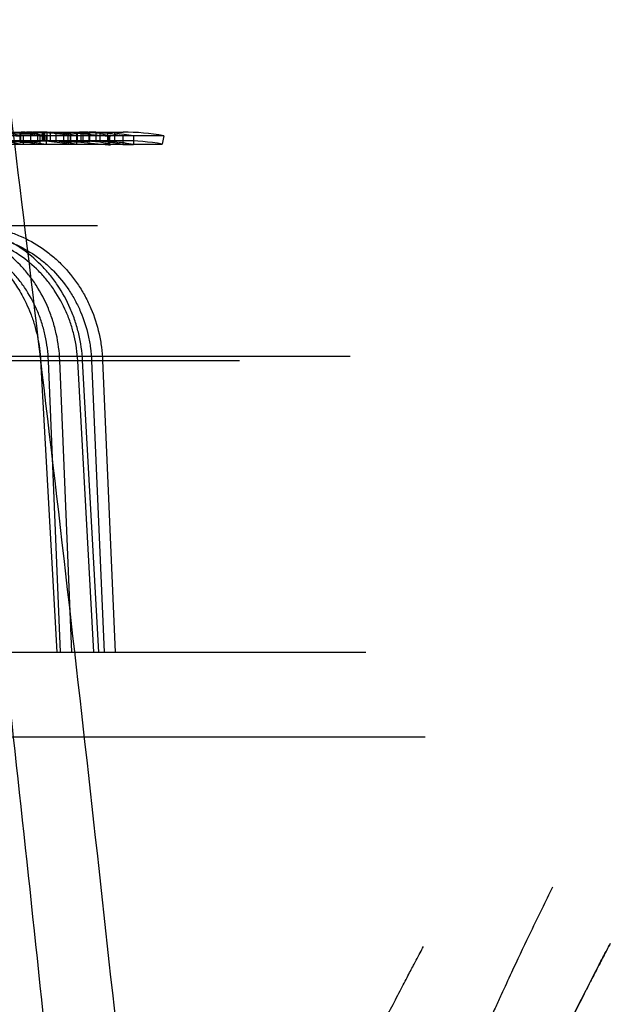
# Model space of a CAD drawing. Header units: millimetres. Extents: x 0 to 297, y 0 to 210.
# Tile 293 of 438: x 147.253 to 147.377, y 159.29 to 159.498. Entities that reach past the tile are written whole.
import ezdxf

# ---------------------------------------------------------------- set-up
doc = ezdxf.new("R2010")
doc.units = ezdxf.units.MM
doc.header["$LTSCALE"] = 16.335
doc.layers.add('INTFCLR_144815', color=7, linetype='CONTINUOUS')

msp = doc.modelspace()

# ---------------------------------------------------------------- linework, layer by layer
at = {"layer": 'INTFCLR_144815', "color": 9, "linetype": 'Continuous'}
for p, q in [((147.164701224, 159.4737782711), (147.2743686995, 159.4737782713)), ((147.2712722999, 159.4729108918), (147.2712722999, 159.4710777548)), ((147.2497910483, 159.4719782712), (147.2562863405, 159.4719782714)), ((147.2571570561, 159.4719782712), (147.26691367, 159.4719782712)), ((147.2743686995, 159.4719782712), (147.2678775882, 159.4719782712)), ((147.2689839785, 159.4539782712), (147.03675921, 159.4539782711)), ((146.9822122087, 159.426490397), (147.3223029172, 159.4264903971)), ((147.0220789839, 159.4255483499), (147.2989428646, 159.4255483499)), ((147.2586093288, 159.4254855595), (147.2609925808, 159.42554835)), ((147.2611288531, 159.363978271), (147.2586093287, 159.425485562)), ((147.2635129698, 159.3639782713), (147.2609925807, 159.4255483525)), ((147.2647982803, 159.4254855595), (147.2659068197, 159.4255502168)), ((147.2647982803, 159.4254855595), (147.2659068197, 159.4255502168)), ((147.2682040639, 159.363978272), (147.2647982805, 159.4254855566)), ((147.269234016, 159.3639782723), (147.2658231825, 159.4255483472)), ((147.2677179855, 159.4254855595), (147.2700491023, 159.4255483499)), ((147.2677179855, 159.4254855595), (147.2703542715, 159.3639782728)), ((147.2700491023, 159.4255483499), (147.2726865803, 159.3639782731)), ((147.3381575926, 159.3459782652), (147.2412276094, 159.3459782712))]:
    msp.add_line(p, q, dxfattribs=at)
at = {"layer": 'INTFCLR_144815', "color": 6, "linetype": 'Continuous'}
for p, q in [((147.2066846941, 159.4737221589), (147.264550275, 159.473722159)), ((147.2829457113, 159.4730341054), (147.2226156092, 159.4730341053)), ((147.2572676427, 159.4737782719), (147.2487356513, 159.473352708)), ((147.2517252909, 159.4729786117), (147.2527344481, 159.4729786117)), ((147.2526415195, 159.4716277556), (147.2526415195, 159.473440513)), ((147.2526415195, 159.4734372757), (147.2548809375, 159.4734372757)), ((147.2562863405, 159.4737782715), (147.2526846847, 159.4737167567)), ((147.2526846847, 159.4737167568), (147.2526846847, 159.471914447)), ((147.2536957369, 159.4737782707), (147.2528134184, 159.473765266)), ((147.2536957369, 159.4737782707), (147.2528134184, 159.473765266)), ((147.2532390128, 159.4729786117), (147.2532390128, 159.4711481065)), ((147.2548809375, 159.4716243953), (147.2548809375, 159.4734372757)), ((147.2562953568, 159.4737782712), (147.2562953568, 159.4719782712)), ((147.2567625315, 159.472984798), (147.2576826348, 159.4729855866)), ((147.2567625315, 159.4729827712), (147.2567625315, 159.4711524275)), ((147.2573282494, 159.4719782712), (147.2573282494, 159.4737782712)), ((147.2574720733, 159.4737494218), (147.2585821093, 159.4737750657)), ((147.2574720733, 159.4737494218), (147.2574720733, 159.4719483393)), ((147.2577868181, 159.4737782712), (147.2577868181, 159.4719782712)), ((147.2581426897, 159.472984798), (147.2581426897, 159.471154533)), ((147.2582720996, 159.4737782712), (147.2582720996, 159.4719782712)), ((147.2583090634, 159.471896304), (147.2583090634, 159.4736992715)), ((147.2589368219, 159.4737502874), (147.2589368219, 159.4719492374)), ((147.2594088, 159.4737782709), (147.265431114, 159.473476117)), ((147.2601375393, 159.4737782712), (147.2601375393, 159.4719782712)), ((147.2605150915, 159.4737782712), (147.2672787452, 159.4735121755)), ((147.2618293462, 159.4719782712), (147.2618293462, 159.4737782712)), ((147.2627331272, 159.4719782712), (147.2627331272, 159.4737782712)), ((147.2631796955, 159.4737782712), (147.2631796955, 159.4719782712)), ((147.2632820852, 159.4730214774), (147.2632820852, 159.4711926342)), ((147.264501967, 159.4730219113), (147.264501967, 159.4711930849)), ((147.2646356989, 159.471924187), (147.2645502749, 159.4737221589)), ((147.2646444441, 159.4737782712), (147.2646444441, 159.4719782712)), ((147.265431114, 159.473476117), (147.265431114, 159.4716647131)), ((147.265431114, 159.473476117), (147.2712722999, 159.472910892)), ((147.2659119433, 159.4719270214), (147.2659119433, 159.4737288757)), ((147.2673268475, 159.4735305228), (147.2664738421, 159.4736893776)), ((147.2673268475, 159.4735305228), (147.2664738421, 159.4736893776)), ((147.2671465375, 159.4737734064), (147.2671465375, 159.471973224)), ((147.2672787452, 159.4735121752), (147.2672787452, 159.47170214)), ((147.2686112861, 159.4737730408), (147.2676347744, 159.4737730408)), ((147.2686112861, 159.4737730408), (147.2686112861, 159.4719728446)), ((147.2694558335, 159.4735051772), (147.2694558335, 159.4716948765)), ((147.2694558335, 159.4735051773), (147.2714949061, 159.473094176)), ((147.2710688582, 159.4735561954), (147.2710688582, 159.4717478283)), ((147.2710688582, 159.4735561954), (147.2720453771, 159.4735561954)), ((147.2714949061, 159.4730941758), (147.2714949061, 159.4712681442)), ((147.2725336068, 159.4735523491), (147.2725336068, 159.4717438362)), ((147.2765761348, 159.472993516), (147.2743367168, 159.472993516)), ((147.2743367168, 159.4729887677), (147.2743367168, 159.4711586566)), ((147.2765761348, 159.472993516), (147.2765761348, 159.4711635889)), ((147.2829457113, 159.4730341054), (147.2826356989, 159.4712610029)), ((147.2646356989, 159.471924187), (147.2067586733, 159.471924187)), ((147.2223471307, 159.4712610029), (147.2826356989, 159.4712610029)), ((147.2572676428, 159.4719782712), (147.2487356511, 159.471536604)), ((147.2532390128, 159.4711481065), (147.2522298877, 159.4711481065)), ((147.2548809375, 159.4716243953), (147.2526415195, 159.4716243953)), ((147.2526420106, 159.4719213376), (147.2534393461, 159.471976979)), ((147.2526420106, 159.4719213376), (147.2534393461, 159.471976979)), ((147.2526846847, 159.471914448), (147.2562863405, 159.4719782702)), ((147.2562863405, 159.4719782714), (147.2571570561, 159.4719782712)), ((147.2581426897, 159.471154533), (147.257222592, 159.471155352)), ((147.2591372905, 159.4719782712), (147.258027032, 159.4719649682)), ((147.2594087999, 159.4719782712), (147.2654311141, 159.4716647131)), ((147.2672787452, 159.47170214), (147.2605150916, 159.4719782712)), ((147.2654311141, 159.4716647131), (147.2712723, 159.4710777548)), ((147.2659119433, 159.4719270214), (147.2672787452, 159.47170214)), ((147.2659119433, 159.4719270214), (147.2672787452, 159.47170214)), ((147.2678775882, 159.4719782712), (147.26691367, 159.4719782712)), ((147.2671465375, 159.4719728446), (147.2681232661, 159.4719728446)), ((147.2714949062, 159.4712681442), (147.2694558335, 159.4716948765)), ((147.2725336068, 159.4717478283), (147.2715573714, 159.4717478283)), ((147.2743367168, 159.4711635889), (147.2765761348, 159.4711635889)), ((147.2569548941, 159.4255483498), (147.2603473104, 159.3639782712)), ((147.2284444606, 159.3639782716), (147.3255790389, 159.3639782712))]:
    msp.add_line(p, q, dxfattribs=at)
for points in [[(147.2712722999, 159.472910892), (147.2713251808, 159.4729111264), (147.2713743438, 159.4729120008), (147.2714197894, 159.4729135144), (147.2714616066, 159.4729156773), (147.2714997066, 159.4729184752), (147.271533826, 159.4729218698), (147.2715638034, 159.4729258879), (147.2715898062, 159.4729304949), (147.2716120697, 159.47293556), (147.2716303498, 159.4729410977), (147.2716449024, 159.4729470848), (147.2716567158, 159.4729533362), (147.2716661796, 159.4729597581), (147.2716729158, 159.4729664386), (147.2716767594, 159.472973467), (147.2716775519, 159.4729808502), (147.2716754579, 159.4729885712), (147.271670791, 159.4729966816), (147.2716636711, 159.473005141), (147.271653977, 159.4730139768), (147.2716416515, 159.4730233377), (147.271627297, 159.4730331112), (147.271610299, 159.4730433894), (147.2715887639, 159.4730546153), (147.2715620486, 159.4730669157), (147.2715307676, 159.473080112), (147.2714949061, 159.473094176)], [(147.2712722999, 159.4710777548), (147.271362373, 159.4710787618), (147.2714429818, 159.4710817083), (147.2715098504, 159.4710865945), (147.2715645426, 159.4710935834), (147.2716078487, 159.471102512), (147.2716395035, 159.4711128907), (147.271660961, 159.4711246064), (147.2716741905, 159.4711377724), (147.2716778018, 159.4711522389), (147.2716700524, 159.4711678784), (147.2716535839, 159.4711848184), (147.2716304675, 159.4712032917), (147.2715973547, 159.4712233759), (147.2715506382, 159.4712449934), (147.2714949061, 159.4712681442)]]:
    msp.add_lwpolyline(points, dxfattribs=at)
for centre, radius, start, end in [((147.2449435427, 159.4302609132), 0.0435174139, 79.0107852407, 89.99253681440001), ((147.2483871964, 159.4292930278), 0.044485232, 79.14803895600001, 89.9974399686), ((147.2497938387, 159.4293490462), 0.0444292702, 79.1689651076, 90.0035985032), ((147.2583319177, 159.4256750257), 0.0481032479, 90.0005555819, 96.79374194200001), ((147.254013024, 159.416631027), 0.0571472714, 80.6655970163, 90.00708427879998), ((147.2605508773, 159.4256861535), 0.0480920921, 91.9233084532, 96.77077941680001), ((147.2553096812, 159.4167985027), 0.0569797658, 86.98258849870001, 90.00143890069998), ((147.2559349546, 159.4380649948), 0.0357132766, 86.188341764, 90.0006833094), ((147.2571517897, 159.4376684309), 0.0361099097, 78.255355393, 89.99164369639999), ((147.2584485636, 159.774447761), 0.3006978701, 269.9069659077, 270.0930340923), ((147.2636887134, 159.3326167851), 0.140405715, 89.83406581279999, 90.16593418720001), ((147.26691367, 159.4239782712), 0.0498, 89.99999999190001, 92.72014946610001), ((147.2656567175, 159.4256690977), 0.0481091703, 79.60560545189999, 89.9992563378), ((147.2633309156, 159.4046515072), 0.0691255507, 84.9166012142, 87.8601786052), ((147.2664623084, 159.4256954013), 0.0480828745, 84.5023815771, 89.1846418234), ((147.2678775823, 159.4256766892), 0.0481015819, 89.1260212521, 89.99999293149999), ((147.2678720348, 159.4256233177), 0.04815519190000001, 79.58649221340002, 84.4448913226), ((147.2743686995, 159.4239782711), 0.0498, 80.0825479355, 89.99999998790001), ((147.2449546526, 159.4301413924), 0.0418368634, 78.5790645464, 90.0074521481), ((147.2483922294, 159.4291489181), 0.0428294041, 78.7299455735, 90.00407388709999), ((147.2497969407, 159.4291833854), 0.0427948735, 78.7542677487, 90.0078890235), ((147.2583316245, 159.4256180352), 0.0463602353, 90.0002141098, 97.05007484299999), ((147.2540216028, 159.4169911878), 0.0549868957, 80.30445803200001, 90.0163014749), ((147.2605510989, 159.4256211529), 0.04635709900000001, 91.9955942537, 97.02571776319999), ((147.2553088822, 159.4170292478), 0.05494902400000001, 86.87013094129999, 90.0006589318), ((147.2559347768, 159.4375498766), 0.0344283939, 86.0455703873, 90.00041296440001), ((147.2571543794, 159.4371932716), 0.0347850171, 77.8056824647, 89.99559101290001), ((147.2579604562, 159.7617069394), 0.2897581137, 269.9034287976, 270.0965712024), ((147.2640953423, 159.3360374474), 0.1351562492, 89.8276223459, 90.17237765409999), ((147.26691367, 159.4239782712), 0.048, 89.9999999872, 92.72014947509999), ((147.265664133, 159.4256855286), 0.0462927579, 79.2022847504, 90.00840519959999), ((147.2633212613, 159.4052071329), 0.06677017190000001, 84.72846059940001, 87.7763659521), ((147.2664634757, 159.4256534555), 0.0463248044, 84.294512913, 89.1551399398), ((147.2678775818, 159.4256152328), 0.0463630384, 89.09324509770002, 89.9999920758), ((147.2678753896, 159.4255856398), 0.0463926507, 79.1904080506, 84.23730495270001), ((147.2743686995, 159.4239782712), 0.048, 80.08254791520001, 89.9999999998)]:
    msp.add_arc(centre, radius, start, end, dxfattribs=at)
msp.add_ellipse((146.8326356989, 157.3990872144), major_axis=(0, 3.5401779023), ratio=0.1377199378, start_param=-1.0764691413, end_param=-0.9955506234, dxfattribs=at)
at = {"layer": 'INTFCLR_144815', "color": 9, "linetype": 'Continuous'}
for points, knots in [([(147.2939292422, 159.076301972), (147.2885169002, 159.1340301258), (147.2758473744, 159.2617119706), (147.2540261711, 159.4552279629), (147.2286106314, 159.6511563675), (147.2098896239, 159.7770173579), (147.2002882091, 159.8370621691)], [0, 0, 0, 0, 0.2268957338, 0.5020939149, 0.7620442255, 1, 1, 1, 1]), ([(147.2609925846, 159.4255483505), (147.2609145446, 159.4274345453), (147.2605521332, 159.4302561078), (147.2597059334, 159.4334453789), (147.259104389, 159.4352259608), (147.2580960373, 159.4378215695), (147.2565890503, 159.44070339), (147.2547153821, 159.4433238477), (147.253549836, 159.4447319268), (147.2517355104, 159.4467234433), (147.2496915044, 159.4484926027), (147.2474693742, 159.4499787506), (147.245951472, 159.4508876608), (147.2432112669, 159.452260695), (147.2402800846, 159.4532075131), (147.2377112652, 159.4536820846), (147.235978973, 159.4539097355), (147.2346687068, 159.4539782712), (147.2337962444, 159.4539782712)], [0, 0, 0, 0, 0.1304370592, 0.1952530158, 0.2277726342, 0.2602431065, 0.3876391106, 0.4509388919, 0.4825686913, 0.5138780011, 0.6370759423, 0.6678190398, 0.6985664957, 0.7592577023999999, 0.8793245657, 0.9095586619, 0.9397177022, 1, 1, 1, 1]), ([(147.2658231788, 159.4255483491), (147.2657192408, 159.4274372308), (147.2653118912, 159.4302617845), (147.2644078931, 159.4334469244), (147.2637711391, 159.4352266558), (147.2627064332, 159.4378265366), (147.2611283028, 159.4407093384), (147.2591845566, 159.4433252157), (147.2579770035, 159.444732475), (147.2560960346, 159.4467267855), (147.2539861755, 159.4484947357), (147.251700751, 159.4499789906), (147.2501386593, 159.4508880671), (147.2473218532, 159.4522613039), (147.2443184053, 159.4532074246), (147.2416889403, 159.4536820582), (147.2399175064, 159.4539096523), (147.2385784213, 159.4539782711), (147.2376869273, 159.4539782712)], [0, 0, 0, 0, 0.1288424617, 0.1930338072, 0.2252879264, 0.2575272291, 0.384363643, 0.447594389, 0.4792415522, 0.5106015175, 0.6342979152, 0.6652280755, 0.6961834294, 0.7573337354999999, 0.8784031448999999, 0.9088847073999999, 0.939282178, 1, 1, 1, 1]), ([(147.2422308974, 159.4539782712), (147.243998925, 159.4539782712), (147.2466629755, 159.4537064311), (147.2496685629, 159.4529273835), (147.2513558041, 159.4523514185), (147.2538477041, 159.4513579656), (147.2566190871, 159.4498267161), (147.2591267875, 159.4479151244), (147.2604908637, 159.4467093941), (147.2624567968, 159.4447952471), (147.2641979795, 159.4426379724), (147.2656734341, 159.4403023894), (147.2665957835, 159.4386801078), (147.2680150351, 159.4357256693), (147.2690271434, 159.432580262), (147.2695881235, 159.4298106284), (147.2698823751, 159.4279274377), (147.2700079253, 159.4265009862), (147.2700491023, 159.4255483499)], [0, 0, 0, 0, 0.1208501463, 0.1814032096, 0.2119749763, 0.2426503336, 0.3647425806, 0.4266530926, 0.4579310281, 0.4891255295, 0.6141870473, 0.6459586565, 0.6779489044, 0.7416879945, 0.8697536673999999, 0.9022899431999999, 0.9348235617, 1, 1, 1, 1]), ([(147.2586093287, 159.4254855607), (147.258536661, 159.4272585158), (147.2581972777, 159.4299107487), (147.2574029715, 159.432908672), (147.2568384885, 159.4345824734), (147.2558919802, 159.4370222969), (147.2544768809, 159.4397311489), (147.2527171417, 159.4421944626), (147.251622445, 159.4435180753), (147.249918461, 159.4453901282), (147.247998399, 159.4470531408), (147.245910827, 159.4484500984), (147.2444848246, 159.4493044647), (147.2419104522, 159.4505951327), (147.2391564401, 159.4514850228), (147.2367428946, 159.4519313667), (147.2351152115, 159.4521454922), (147.2338840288, 159.4522096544), (147.2330642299, 159.4522096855)], [0, 0, 0, 0, 0.1304692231, 0.195296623, 0.2278209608, 0.2602955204, 0.3877013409, 0.4510002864, 0.482628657, 0.5139363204, 0.6371215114, 0.6678607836, 0.6986043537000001, 0.7592876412, 0.8793364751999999, 0.9095668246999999, 0.939722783, 1, 1, 1, 1]), ([(147.2647982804, 159.425485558), (147.2646999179, 159.4272611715), (147.2643160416, 159.429916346), (147.2634646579, 159.4329101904), (147.2628654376, 159.4345831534), (147.2618634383, 159.4370271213), (147.2603786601, 159.4397370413), (147.2585500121, 159.442195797), (147.2574140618, 159.4435186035), (147.2556447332, 159.4453933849), (147.253660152, 159.4470551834), (147.2515106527, 159.4484503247), (147.2500415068, 159.4493048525), (147.2473923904, 159.450595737), (147.2445678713, 159.4514849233), (147.2420951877, 159.4519313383), (147.2404294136, 159.4521454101), (147.2391701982, 159.4522096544), (147.2383318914, 159.4522096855)], [0, 0, 0, 0, 0.1288133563, 0.1929938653, 0.2252436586, 0.2574793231, 0.3843072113, 0.4475385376, 0.4791869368, 0.5105487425, 0.6342565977, 0.6651901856, 0.6961489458, 0.7573064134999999, 0.8783917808, 0.9088769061, 0.9392774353, 1, 1, 1, 1]), ([(147.2415859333, 159.4522096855), (147.2432473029, 159.452209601), (147.2457506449, 159.4519542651), (147.2485747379, 159.4512217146), (147.2501600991, 159.4506804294), (147.2525014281, 159.4497465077), (147.2551053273, 159.4483072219), (147.2574611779, 159.4465102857), (147.2587425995, 159.4453768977), (147.2605895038, 159.4435776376), (147.2622249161, 159.4415497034), (147.2636106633, 159.4393543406), (147.2644769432, 159.4378293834), (147.2658097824, 159.4350521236), (147.2667597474, 159.4320954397), (147.2672862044, 159.4294921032), (147.2675621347, 159.4277218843), (147.2676795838, 159.4263810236), (147.2677179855, 159.4254855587)], [0, 0, 0, 0, 0.1208400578, 0.1813858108, 0.2119535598, 0.2426250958, 0.3647039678, 0.4266081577, 0.4578834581, 0.4890757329, 0.614133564, 0.6459059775, 0.6778979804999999, 0.741642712, 0.8697256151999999, 0.9022679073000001, 0.9348083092, 1, 1, 1, 1]), ([(147.2815890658, 159.0380882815), (147.2805365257, 159.0499547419), (147.2742892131, 159.1195518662), (147.2616161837, 159.2513867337), (147.2486260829, 159.3712159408), (147.2414324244, 159.4333639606)], [0, 0, 0, 0, 0.08995059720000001, 0.5276123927, 1, 1, 1, 1]), ([(147.3650049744, 159.3143366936), (147.3642440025, 159.3127859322), (147.3625725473, 159.3093581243), (147.3596809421, 159.3033424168), (147.3568383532, 159.2973137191), (147.3545241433, 159.2923132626), (147.3530155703, 159.2890171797), (147.3504535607, 159.28337372), (147.3463365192, 159.2740943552), (147.3406122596, 159.2606263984), (147.3356448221, 159.2483043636), (147.3320828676, 159.2390406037), (147.3299718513, 159.2334017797), (147.3266814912, 159.2244438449), (147.3217825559, 159.2103976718), (147.3155772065, 159.1907821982), (147.3112621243, 159.1753889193), (147.3085290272, 159.1647051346), (147.3067121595, 159.1573075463), (147.3036704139, 159.1440783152), (147.2998500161, 159.1247239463), (147.2962327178, 159.1008209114), (147.2945664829, 159.0845637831), (147.2939292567, 159.0763019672)], [0, 0, 0, 0, 0.0207349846, 0.045776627, 0.0801181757, 0.1007403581, 0.1119158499, 0.1236298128, 0.1751356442, 0.2337672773, 0.299281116, 0.3345979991, 0.3528994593, 0.371554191, 0.4491488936, 0.5314384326, 0.6184736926, 0.6409991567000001, 0.6638103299, 0.7099082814, 0.8039311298, 0.9005344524, 1, 1, 1, 1]), ([(147.3044957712, 159.0745833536), (147.3051550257, 159.0825130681), (147.306865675, 159.0981572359), (147.310006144, 159.1174636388), (147.3126386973, 159.1306949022), (147.3142590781, 159.138110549), (147.3167187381, 159.1488711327), (147.3207394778, 159.1644454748), (147.3267262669, 159.1843871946), (147.332090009, 159.2002352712), (147.3359785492, 159.2108962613), (147.3381898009, 159.2167546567), (147.3413742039, 159.2250249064), (147.3460897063, 159.2366938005), (147.3523518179, 159.2512196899), (147.3569603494, 159.2613603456), (147.359893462, 159.2676295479), (147.3616659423, 159.271392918), (147.3644944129, 159.2772811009), (147.368122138, 159.2846911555), (147.3712005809, 159.2907769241), (147.3729663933, 159.2942527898), (147.3738853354, 159.2960315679), (147.3751874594, 159.298558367), (147.3760157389, 159.3001550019), (147.377523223, 159.3030342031), (147.3759513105, 159.3000314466), (147.3747083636, 159.2976340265), (147.3716867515, 159.2917617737), (147.3688752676, 159.2861705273), (147.3664872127, 159.2813532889), (147.3649485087, 159.2781990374), (147.3623265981, 159.2727968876), (147.3581233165, 159.2639136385), (147.352261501, 159.2510231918), (147.3471814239, 159.2392230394), (147.3435360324, 159.2303512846), (147.3413768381, 159.2249521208), (147.3380118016, 159.2163808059), (147.3330025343, 159.2029412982), (147.3266549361, 159.1841656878), (147.3222353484, 159.1694250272), (147.31944074, 159.1591931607), (147.3175810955, 159.152113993), (147.3144710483, 159.1394575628), (147.3105582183, 159.1209384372), (147.3068638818, 159.0980585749), (147.3051366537, 159.0824937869), (147.3044957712, 159.0745833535)], [0, 0, 0, 0, 0.0495666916, 0.0979787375, 0.1217947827, 0.1335961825, 0.145261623, 0.1905535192, 0.2337590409, 0.2749344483, 0.2947559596, 0.304446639, 0.3139406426, 0.3499603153, 0.3828364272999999, 0.4124698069, 0.4193419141, 0.4259519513, 0.4383822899, 0.4600369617, 0.4773189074, 0.4809299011, 0.4842530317, 0.4899454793, 0.4975118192, 0.5000003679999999, 0.5026670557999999, 0.5104422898, 0.5230504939, 0.5403341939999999, 0.5507100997, 0.5563295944, 0.5622201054, 0.5881060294, 0.6175531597, 0.6504231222, 0.6681285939, 0.6772997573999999, 0.6866454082, 0.7254887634, 0.7666300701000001, 0.8100868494, 0.8213244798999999, 0.8327010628, 0.8556801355, 0.9025052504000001, 0.9505623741, 1, 1, 1, 1]), ([(147.3044957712, 159.0745833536), (147.3051550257, 159.0825130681), (147.306865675, 159.0981572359), (147.310006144, 159.1174636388), (147.3126386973, 159.1306949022), (147.3142590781, 159.138110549), (147.3167187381, 159.1488711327), (147.3207394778, 159.1644454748), (147.3267262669, 159.1843871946), (147.332090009, 159.2002352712), (147.3359785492, 159.2108962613), (147.3381898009, 159.2167546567), (147.3413742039, 159.2250249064), (147.3460897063, 159.2366938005), (147.3523518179, 159.2512196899), (147.3569603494, 159.2613603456), (147.359893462, 159.2676295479), (147.3616659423, 159.271392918), (147.3644944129, 159.2772811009), (147.368122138, 159.2846911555), (147.3712005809, 159.2907769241), (147.3729663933, 159.2942527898), (147.3738853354, 159.2960315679), (147.3751874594, 159.298558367), (147.3760157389, 159.3001550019), (147.377523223, 159.3030342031), (147.3759513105, 159.3000314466), (147.3747083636, 159.2976340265), (147.3716867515, 159.2917617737), (147.3688752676, 159.2861705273), (147.3664872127, 159.2813532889), (147.3649485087, 159.2781990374), (147.3623265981, 159.2727968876), (147.3581233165, 159.2639136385), (147.352261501, 159.2510231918), (147.3471814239, 159.2392230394), (147.3435360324, 159.2303512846), (147.3413768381, 159.2249521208), (147.3380118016, 159.2163808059), (147.3330025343, 159.2029412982), (147.3266549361, 159.1841656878), (147.3222353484, 159.1694250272), (147.31944074, 159.1591931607), (147.3175810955, 159.152113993), (147.3144710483, 159.1394575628), (147.3105582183, 159.1209384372), (147.3068638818, 159.0980585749), (147.3051366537, 159.0824937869), (147.3044957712, 159.0745833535)], [0, 0, 0, 0, 0.0495666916, 0.0979787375, 0.1217947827, 0.1335961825, 0.145261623, 0.1905535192, 0.2337590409, 0.2749344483, 0.2947559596, 0.304446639, 0.3139406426, 0.3499603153, 0.3828364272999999, 0.4124698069, 0.4193419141, 0.4259519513, 0.4383822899, 0.4600369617, 0.4773189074, 0.4809299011, 0.4842530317, 0.4899454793, 0.4975118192, 0.5000003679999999, 0.5026670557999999, 0.5104422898, 0.5230504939, 0.5403341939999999, 0.5507100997, 0.5563295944, 0.5622201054, 0.5881060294, 0.6175531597, 0.6504231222, 0.6681285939, 0.6772997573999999, 0.6866454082, 0.7254887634, 0.7666300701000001, 0.8100868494, 0.8213244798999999, 0.8327010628, 0.8556801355, 0.9025052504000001, 0.9505623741, 1, 1, 1, 1])]:
    msp.add_open_spline(points, degree=3, knots=knots, dxfattribs=at)
at = {"layer": 'INTFCLR_144815', "color": 6, "linetype": 'Continuous'}
for points, knots in [([(147.2293786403, 159.4539782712), (147.230131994, 159.4539782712), (147.2316369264, 159.4539102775), (147.2338800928, 159.4536056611), (147.2360969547, 159.4530999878), (147.2382474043, 159.4524033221), (147.2402329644, 159.4515640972), (147.2419769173, 159.4506589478), (147.2434597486, 159.4497556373), (147.2447249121, 159.4488777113), (147.2458129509, 159.4480350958), (147.2467529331, 159.4472348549), (147.2475678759, 159.4464811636), (147.2482859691, 159.4457665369), (147.248971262, 159.4450373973), (147.2496801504, 159.4442292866), (147.2504467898, 159.44328385), (147.2512683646, 159.4421758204), (147.2521361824, 159.4408788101), (147.2530424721, 159.4393512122), (147.2539669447, 159.4375517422), (147.254866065, 159.4354609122), (147.2556641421, 159.4331358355), (147.2563023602, 159.4306572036), (147.2567457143, 159.4281194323), (147.2569077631, 159.4264034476), (147.2569548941, 159.4255483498)], [0, 0, 0, 0, 0.051794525, 0.103406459, 0.1554411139, 0.2079130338, 0.258615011, 0.3034672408, 0.3428802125, 0.3779094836, 0.409286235, 0.4374562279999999, 0.4627558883, 0.4855844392, 0.5070941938, 0.5315398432, 0.5594745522, 0.5907557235, 0.6263429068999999, 0.6667192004, 0.7128068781, 0.7653355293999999, 0.8230587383, 0.8816403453, 0.9411211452, 1, 1, 1, 1]), ([(147.2618228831, 159.0786874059), (147.2620660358, 159.080835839), (147.2625842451, 159.0851357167), (147.2634553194, 159.0915831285), (147.2644208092, 159.0980361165), (147.2654799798, 159.1044925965), (147.2666318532, 159.1109501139), (147.2678751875, 159.1174058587), (147.2692083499, 159.1238561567), (147.2706293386, 159.1302968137), (147.2721356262, 159.136722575), (147.2737242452, 159.1431277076), (147.2753916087, 159.1495054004), (147.2771336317, 159.1558483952), (147.2789455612, 159.1621484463), (147.2808220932, 159.1683968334), (147.2827572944, 159.1745841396), (147.2847447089, 159.1807006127), (147.2867773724, 159.1867361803), (147.288847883, 159.1926806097), (147.2909484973, 159.1985237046), (147.2930712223, 159.2042554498), (147.2952079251, 159.2098661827), (147.2973504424, 159.2153467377), (147.2994906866, 159.2206885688), (147.3016207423, 159.2258838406), (147.3037329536, 159.2309254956), (147.3058200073, 159.2358073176), (147.3078750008, 159.2405239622), (147.3098914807, 159.2450709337), (147.311863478, 159.2494445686), (147.3137855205, 159.2536419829), (147.3156526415, 159.257661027), (147.3174603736, 159.261500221), (147.3192047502, 159.2651587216), (147.3208822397, 159.2686361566), (147.3224897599, 159.2719326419), (147.3240246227, 159.2750486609), (147.3254845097, 159.2779850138), (147.3268674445, 159.2807427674), (147.3281717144, 159.2833231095), (147.3293959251, 159.2857274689), (147.3305388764, 159.2879572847), (147.3315996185, 159.2900141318), (147.332577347, 159.2918995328), (147.3334714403, 159.2936150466), (147.3342813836, 159.2951621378), (147.3350067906, 159.2965422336), (147.335647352, 159.2977566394), (147.3363306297, 159.2990480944), (147.3370286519, 159.3003627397), (147.3375425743, 159.3013269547), (147.3377709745, 159.3017547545)], [0, 0, 0, 0, 0.0273620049, 0.0548064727, 0.0823306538, 0.1099307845, 0.1376026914, 0.1653378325, 0.1931270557, 0.2209539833, 0.248802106, 0.2766470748, 0.3044646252, 0.3322223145, 0.359887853, 0.3874217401, 0.4147828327, 0.4419270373, 0.4688077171, 0.4953767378, 0.5215851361, 0.5473841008, 0.5727253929, 0.5975624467, 0.6218510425, 0.6455494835, 0.6686193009, 0.691025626, 0.7127373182, 0.7337272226, 0.7539717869, 0.7734512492, 0.7921493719, 0.8100531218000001, 0.8271525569, 0.8434409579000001, 0.8589126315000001, 0.8735653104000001, 0.8873983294, 0.9004113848, 0.9126069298, 0.9239869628, 0.9345555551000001, 0.9443162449, 0.9532738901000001, 0.9614327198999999, 0.9687976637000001, 0.9753730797, 0.981163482, 0.9861728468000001, 0.9938629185, 1, 1, 1, 1])]:
    msp.add_open_spline(points, degree=3, knots=knots, dxfattribs=at)

doc.saveas('drawing.dxf')
